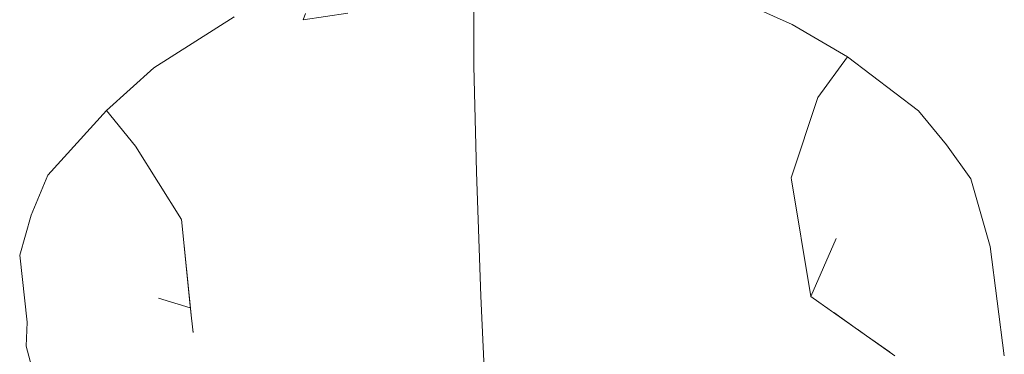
# Model space of a CAD drawing. Header units: millimetres. Extents: x 0 to 650, y -1 to 707.
# Tile 278 of 348: x 484.04 to 488.24, y 460.56 to 461.98. Entities that reach past the tile are written whole.
import ezdxf
from ezdxf.xclip import XClip

# ---------------------------------------------------------------- set-up
doc = ezdxf.new("R2010")
doc.units = ezdxf.units.MM
doc.header["$MEASUREMENT"] = 0
doc.header["$XCLIPFRAME"] = 0
doc.linetypes.add('Wipeout_Contour', pattern=[1000, 0, -1000])
doc.layers.add('Interior - Mobiliário .ARQ', color=7, linetype='Continuous')

# ---------------------------------------------------------------- blocks, each defined once
blk = doc.blocks.new('Desenho_5_5', base_point=(26.0927, 442.8059))
at = {"color": 254, "linetype": 'Wipeout_Contour', "lineweight": 0, "ltscale": 2681.31775}
blk.add_wipeout([(485.2643, 462.0103), (485.2454, 461.9827), (485.4364, 462.0108), (485.3023, 462.0113)], dxfattribs=at).dxf.layer = 'Interior - Mobiliário .ARQ'
at = {"color": 254, "linetype": 'Wipeout_Contour', "lineweight": 0, "ltscale": 2012.830097}
blk.add_wipeout([(487.5187, 461.0494), (487.3275, 461.3082), (487.4106, 460.8021)], dxfattribs=at).dxf.layer = 'Interior - Mobiliário .ARQ'
at = {"color": 254, "linetype": 'Wipeout_Contour', "lineweight": 0, "ltscale": 2674.862605}
blk.add_wipeout([(484.7265, 461.1303), (484.6596, 460.9383), (484.7633, 460.7579), (484.7568, 460.8234)], dxfattribs=at).dxf.layer = 'Interior - Mobiliário .ARQ'
at = {"color": 254, "linetype": 'Wipeout_Contour', "lineweight": 0, "ltscale": 2003.858739}
blk.add_wipeout([(484.1772, 460.1669), (484.2105, 460.26), (484.0678, 460.6921)], dxfattribs=at).dxf.layer = 'Interior - Mobiliário .ARQ'
at = {"color": 254, "linetype": 'Wipeout_Contour', "lineweight": 0, "ltscale": 2013.739054}
blk.add_wipeout([(487.5677, 461.4766), (487.4413, 461.6508), (487.3275, 461.3082)], dxfattribs=at).dxf.layer = 'Interior - Mobiliário .ARQ'
at = {"color": 254, "linetype": 'Wipeout_Contour', "lineweight": 0, "ltscale": 2007.174349}
blk.add_wipeout([(484.7265, 461.1303), (484.5296, 461.4426), (484.4551, 461.265)], dxfattribs=at).dxf.layer = 'Interior - Mobiliário .ARQ'
at = {"color": 254, "linetype": 'Wipeout_Contour', "lineweight": 0, "ltscale": 2004.938954}
blk.add_wipeout([(484.0678, 460.6921), (484.063, 460.5906), (484.1772, 460.1669)], dxfattribs=at).dxf.layer = 'Interior - Mobiliário .ARQ'
at = {"color": 254, "linetype": 'Wipeout_Contour', "lineweight": 0, "ltscale": 2004.531968}
blk.add_wipeout([(484.417, 460.6783), (484.2105, 460.26), (484.5072, 460.3442)], dxfattribs=at).dxf.layer = 'Interior - Mobiliário .ARQ'
at = {"color": 254, "linetype": 'Wipeout_Contour', "lineweight": 0, "ltscale": 2013.476701}
blk.add_wipeout([(487.7297, 461.2033), (487.5677, 461.4766), (487.3275, 461.3082)], dxfattribs=at).dxf.layer = 'Interior - Mobiliário .ARQ'
at = {"color": 254, "linetype": 'Wipeout_Contour', "lineweight": 0, "ltscale": 2006.878346}
blk.add_wipeout([(484.7265, 461.1303), (484.4551, 461.265), (484.403, 461.0295)], dxfattribs=at).dxf.layer = 'Interior - Mobiliário .ARQ'
at = {"color": 254, "linetype": 'Wipeout_Contour', "lineweight": 0, "ltscale": 2005.189807}
blk.add_wipeout([(484.417, 460.6783), (484.0678, 460.6921), (484.2105, 460.26)], dxfattribs=at).dxf.layer = 'Interior - Mobiliário .ARQ'
at = {"color": 254, "linetype": 'Wipeout_Contour', "lineweight": 0, "ltscale": 2004.952241}
blk.add_wipeout([(484.5072, 460.3442), (484.72, 460.346), (484.6669, 460.6556)], dxfattribs=at).dxf.layer = 'Interior - Mobiliário .ARQ'
at = {"layer": 'Interior - Mobiliário .ARQ', "color": 7, "linetype": 'Continuous', "lineweight": 0}
blk.add_line((484.1772, 460.1669), (484.063, 460.5906), dxfattribs=at)
at = {"color": 254, "linetype": 'Wipeout_Contour', "lineweight": 0, "ltscale": 2013.381147}
blk.add_wipeout([(487.3275, 461.3082), (487.5187, 461.0494), (487.7297, 461.2033)], dxfattribs=at).dxf.layer = 'Interior - Mobiliário .ARQ'
at = {"color": 254, "linetype": 'Wipeout_Contour', "lineweight": 0, "ltscale": 2006.375681}
blk.add_wipeout([(484.403, 461.0295), (484.6596, 460.9383), (484.7265, 461.1303)], dxfattribs=at).dxf.layer = 'Interior - Mobiliário .ARQ'
at = {"color": 254, "linetype": 'Wipeout_Contour', "lineweight": 0, "ltscale": 2005.881686}
blk.add_wipeout([(484.417, 460.6783), (484.5072, 460.3442), (484.6669, 460.6556)], dxfattribs=at).dxf.layer = 'Interior - Mobiliário .ARQ'
at = {"color": 254, "linetype": 'Wipeout_Contour', "lineweight": 0, "ltscale": 2674.325909}
blk.add_wipeout([(484.9929, 460.5752), (484.72, 460.346), (485.0827, 460.3283), (485.0659, 460.5274)], dxfattribs=at).dxf.layer = 'Interior - Mobiliário .ARQ'
at = {"color": 254, "linetype": 'Wipeout_Contour', "lineweight": 0, "ltscale": 2014.564784}
blk.add_wipeout([(487.5677, 461.4766), (487.7297, 461.2033), (487.9902, 461.449)], dxfattribs=at).dxf.layer = 'Interior - Mobiliário .ARQ'
at = {"color": 254, "linetype": 'Wipeout_Contour', "lineweight": 0, "ltscale": 2006.378312}
blk.add_wipeout([(484.403, 461.0295), (484.4551, 461.265), (484.1564, 461.32)], dxfattribs=at).dxf.layer = 'Interior - Mobiliário .ARQ'
at = {"color": 254, "linetype": 'Wipeout_Contour', "lineweight": 0, "ltscale": 2683.377017}
blk.add_wipeout([(487.5187, 461.0494), (487.4106, 460.8021), (487.4759, 460.7561), (487.6444, 460.8746)], dxfattribs=at).dxf.layer = 'Interior - Mobiliário .ARQ'
at = {"color": 254, "linetype": 'Wipeout_Contour', "lineweight": 0, "ltscale": 2006.38249}
blk.add_wipeout([(484.6285, 460.7953), (484.7637, 460.753), (484.6596, 460.9383)], dxfattribs=at).dxf.layer = 'Interior - Mobiliário .ARQ'
at = {"color": 254, "linetype": 'Wipeout_Contour', "lineweight": 0, "ltscale": 3344.477769}
blk.add_wipeout([(484.6669, 460.6556), (484.72, 460.346), (484.9929, 460.5752), (484.8856, 460.6088), (484.7756, 460.6478)], dxfattribs=at).dxf.layer = 'Interior - Mobiliário .ARQ'
at = {"color": 254, "linetype": 'Wipeout_Contour', "lineweight": 0, "ltscale": 2014.206149}
blk.add_wipeout([(487.9902, 461.449), (487.8702, 461.5942), (487.5677, 461.4766)], dxfattribs=at).dxf.layer = 'Interior - Mobiliário .ARQ'
at = {"color": 254, "linetype": 'Wipeout_Contour', "lineweight": 0, "ltscale": 2006.186774}
blk.add_wipeout([(484.1564, 461.32), (484.0847, 461.1481), (484.403, 461.0295)], dxfattribs=at).dxf.layer = 'Interior - Mobiliário .ARQ'
at = {"color": 254, "linetype": 'Wipeout_Contour', "lineweight": 0, "ltscale": 2013.182742}
blk.add_wipeout([(487.7297, 461.2033), (487.5187, 461.0494), (487.6444, 460.8746)], dxfattribs=at).dxf.layer = 'Interior - Mobiliário .ARQ'
at = {"color": 254, "linetype": 'Wipeout_Contour', "lineweight": 0, "ltscale": 2005.826321}
blk.add_wipeout([(484.6669, 460.6556), (484.7756, 460.6483), (484.774, 460.6613)], dxfattribs=at).dxf.layer = 'Interior - Mobiliário .ARQ'
at = {"color": 254, "linetype": 'Wipeout_Contour', "lineweight": 0, "ltscale": 2014.530743}
blk.add_wipeout([(487.8702, 461.5942), (487.5667, 461.8243), (487.4413, 461.6508)], dxfattribs=at).dxf.layer = 'Interior - Mobiliário .ARQ'
at = {"color": 254, "linetype": 'Wipeout_Contour', "lineweight": 0, "ltscale": 2006.810011}
blk.add_wipeout([(484.5296, 461.4426), (484.4055, 461.5947), (484.1564, 461.32)], dxfattribs=at).dxf.layer = 'Interior - Mobiliário .ARQ'
at = {"color": 254, "linetype": 'Wipeout_Contour', "lineweight": 0, "ltscale": 2013.411797}
blk.add_wipeout([(487.6444, 460.8746), (487.8312, 461.0136), (487.7297, 461.2033)], dxfattribs=at).dxf.layer = 'Interior - Mobiliário .ARQ'
at = {"color": 254, "linetype": 'Wipeout_Contour', "lineweight": 0, "ltscale": 2006.508011}
blk.add_wipeout([(484.6596, 460.9383), (484.403, 461.0295), (484.3994, 460.8598)], dxfattribs=at).dxf.layer = 'Interior - Mobiliário .ARQ'
at = {"color": 254, "linetype": 'Wipeout_Contour', "lineweight": 0, "ltscale": 2014.585973}
blk.add_wipeout([(487.4413, 461.6508), (487.5677, 461.4766), (487.8702, 461.5942)], dxfattribs=at).dxf.layer = 'Interior - Mobiliário .ARQ'
at = {"color": 254, "linetype": 'Wipeout_Contour', "lineweight": 0, "ltscale": 2006.428099}
blk.add_wipeout([(484.1564, 461.32), (484.4551, 461.265), (484.5296, 461.4426)], dxfattribs=at).dxf.layer = 'Interior - Mobiliário .ARQ'
at = {"color": 254, "linetype": 'Wipeout_Contour', "lineweight": 0, "ltscale": 2014.450595}
blk.add_wipeout([(487.8312, 461.0136), (488.094, 461.3036), (487.9902, 461.449)], dxfattribs=at).dxf.layer = 'Interior - Mobiliário .ARQ'
at = {"color": 254, "linetype": 'Wipeout_Contour', "lineweight": 0, "ltscale": 2005.874258}
blk.add_wipeout([(484.3994, 460.8598), (484.6285, 460.7953), (484.6596, 460.9383)], dxfattribs=at).dxf.layer = 'Interior - Mobiliário .ARQ'
at = {"color": 254, "linetype": 'Wipeout_Contour', "lineweight": 0, "ltscale": 2014.423447}
blk.add_wipeout([(487.1779, 461.8248), (487.4413, 461.6508), (487.5667, 461.8243)], dxfattribs=at).dxf.layer = 'Interior - Mobiliário .ARQ'
at = {"color": 254, "linetype": 'Wipeout_Contour', "lineweight": 0, "ltscale": 2007.871763}
blk.add_wipeout([(484.766, 461.6769), (484.4055, 461.5947), (484.5296, 461.4426)], dxfattribs=at).dxf.layer = 'Interior - Mobiliário .ARQ'
at = {"color": 254, "linetype": 'Wipeout_Contour', "lineweight": 0, "ltscale": 2014.115015}
blk.add_wipeout([(487.9902, 461.449), (487.7297, 461.2033), (487.8312, 461.0136)], dxfattribs=at).dxf.layer = 'Interior - Mobiliário .ARQ'
at = {"color": 254, "linetype": 'Wipeout_Contour', "lineweight": 0, "ltscale": 2005.540745}
blk.add_wipeout([(484.0358, 460.9786), (484.3994, 460.8598), (484.403, 461.0295)], dxfattribs=at).dxf.layer = 'Interior - Mobiliário .ARQ'
at = {"color": 254, "linetype": 'Wipeout_Contour', "lineweight": 0, "ltscale": 3342.999831}
blk.add_wipeout([(484.6285, 460.7953), (484.6669, 460.6556), (484.7728, 460.671), (484.7681, 460.7089), (484.7637, 460.753)], dxfattribs=at).dxf.layer = 'Interior - Mobiliário .ARQ'
at = {"layer": 'Interior - Mobiliário .ARQ', "color": 7, "linetype": 'Continuous', "lineweight": 0}
blk.add_line((487.9902, 461.449), (487.8702, 461.5942), dxfattribs=at)
at = {"color": 254, "linetype": 'Wipeout_Contour', "lineweight": 0, "ltscale": 2013.992453}
blk.add_wipeout([(487.9235, 460.809), (488.1762, 461.0151), (488.094, 461.3036)], dxfattribs=at).dxf.layer = 'Interior - Mobiliário .ARQ'
at = {"color": 254, "linetype": 'Wipeout_Contour', "lineweight": 0, "ltscale": 2005.856512}
blk.add_wipeout([(484.403, 461.0295), (484.0847, 461.1481), (484.0358, 460.9786)], dxfattribs=at).dxf.layer = 'Interior - Mobiliário .ARQ'
at = {"color": 254, "linetype": 'Wipeout_Contour', "lineweight": 0, "ltscale": 2005.806675}
blk.add_wipeout([(484.3994, 460.8598), (484.417, 460.6783), (484.6669, 460.6556)], dxfattribs=at).dxf.layer = 'Interior - Mobiliário .ARQ'
at = {"color": 254, "linetype": 'Wipeout_Contour', "lineweight": 0, "ltscale": 4683.080817}
blk.add_wipeout([(485.3844, 460.7703), (484.7681, 460.7089), (484.8856, 460.6088), (484.9929, 460.5752), (485.0659, 460.5274), (485.0725, 460.4495), (485.4674, 460.1128)], dxfattribs=at).dxf.layer = 'Interior - Mobiliário .ARQ'
at = {"layer": 'Interior - Mobiliário .ARQ', "color": 7, "linetype": 'Continuous', "lineweight": 0}
blk.add_line((484.1564, 461.32), (484.0847, 461.1481), dxfattribs=at)
at = {"color": 254, "linetype": 'Wipeout_Contour', "lineweight": 0, "ltscale": 2007.736905}
blk.add_wipeout([(485.2044, 461.4148), (484.7265, 461.1303), (485.3844, 460.7703)], dxfattribs=at).dxf.layer = 'Interior - Mobiliário .ARQ'
at = {"color": 254, "linetype": 'Wipeout_Contour', "lineweight": 0, "ltscale": 2013.97341}
blk.add_wipeout([(488.094, 461.3036), (487.8312, 461.0136), (487.9235, 460.809)], dxfattribs=at).dxf.layer = 'Interior - Mobiliário .ARQ'
at = {"color": 254, "linetype": 'Wipeout_Contour', "lineweight": 0, "ltscale": 2005.862474}
blk.add_wipeout([(484.6669, 460.6556), (484.6285, 460.7953), (484.3994, 460.8598)], dxfattribs=at).dxf.layer = 'Interior - Mobiliário .ARQ'
at = {"color": 254, "linetype": 'Wipeout_Contour', "lineweight": 0, "ltscale": 2006.528832}
blk.add_wipeout([(484.7681, 460.7089), (484.7756, 460.6478), (484.8856, 460.6088)], dxfattribs=at).dxf.layer = 'Interior - Mobiliário .ARQ'
at = {"layer": 'Interior - Mobiliário .ARQ', "color": 7, "linetype": 'Continuous', "lineweight": 0}
blk.add_line((487.9902, 461.449), (488.094, 461.3036), dxfattribs=at)
at = {"color": 254, "linetype": 'Wipeout_Contour', "lineweight": 0, "ltscale": 2007.130708}
blk.add_wipeout([(485.3844, 460.7703), (484.7265, 461.1303), (484.7681, 460.7089)], dxfattribs=at).dxf.layer = 'Interior - Mobiliário .ARQ'
at = {"color": 254, "linetype": 'Wipeout_Contour', "lineweight": 0, "ltscale": 2013.213092}
blk.add_wipeout([(488.0241, 460.4308), (488.2364, 460.5489), (488.1762, 461.0151)], dxfattribs=at).dxf.layer = 'Interior - Mobiliário .ARQ'
at = {"color": 254, "linetype": 'Wipeout_Contour', "lineweight": 0, "ltscale": 2004.733817}
blk.add_wipeout([(484.0678, 460.6921), (484.417, 460.6783), (484.3994, 460.8598)], dxfattribs=at).dxf.layer = 'Interior - Mobiliário .ARQ'
at = {"layer": 'Interior - Mobiliário .ARQ', "color": 7, "linetype": 'Continuous', "lineweight": 0}
for p, q in [((484.7637, 460.753), (484.6285, 460.7953)), ((484.7756, 460.6483), (484.7681, 460.7089))]:
    blk.add_line(p, q, dxfattribs=at)
at = {"color": 254, "linetype": 'Wipeout_Contour', "lineweight": 0, "ltscale": 2013.701781}
blk.add_wipeout([(488.1762, 461.0151), (487.9235, 460.809), (488.0241, 460.4308)], dxfattribs=at).dxf.layer = 'Interior - Mobiliário .ARQ'
at = {"color": 254, "linetype": 'Wipeout_Contour', "lineweight": 0, "ltscale": 2005.639395}
blk.add_wipeout([(484.3994, 460.8598), (484.0358, 460.9786), (484.0678, 460.6921)], dxfattribs=at).dxf.layer = 'Interior - Mobiliário .ARQ'
at = {"color": 254, "linetype": 'Wipeout_Contour', "lineweight": 0, "ltscale": 2008.27289}
blk.add_wipeout([(486.0034, 460.8026), (485.3844, 460.7703), (486.0336, 460.1504)], dxfattribs=at).dxf.layer = 'Interior - Mobiliário .ARQ'
at = {"layer": 'Interior - Mobiliário .ARQ', "color": 7, "linetype": 'Continuous', "lineweight": 0}
for p, q in [((488.094, 461.3036), (488.1762, 461.0151)), ((484.0847, 461.1481), (484.0358, 460.9786)), ((488.1762, 461.0151), (488.2364, 460.5489)), ((484.0358, 460.9786), (484.0678, 460.6921)), ((484.063, 460.5906), (484.0678, 460.6921))]:
    blk.add_line(p, q, dxfattribs=at)
at = {"color": 254, "linetype": 'Wipeout_Contour', "lineweight": 0, "ltscale": 2009.29215}
blk.add_wipeout([(485.9849, 461.3341), (485.2044, 461.4148), (486.0034, 460.8026)], dxfattribs=at).dxf.layer = 'Interior - Mobiliário .ARQ'
at = {"color": 254, "linetype": 'Wipeout_Contour', "lineweight": 0, "ltscale": 2013.056766}
blk.add_wipeout([(487.9235, 460.809), (487.8312, 461.0136), (487.6444, 460.8746)], dxfattribs=at).dxf.layer = 'Interior - Mobiliário .ARQ'
at = {"color": 254, "linetype": 'Wipeout_Contour', "lineweight": 0, "ltscale": 2007.393834}
blk.add_wipeout([(485.3844, 460.7703), (485.4674, 460.1128), (486.0336, 460.1504)], dxfattribs=at).dxf.layer = 'Interior - Mobiliário .ARQ'
at = {"color": 254, "linetype": 'Wipeout_Contour', "lineweight": 0, "ltscale": 2008.450167}
blk.add_wipeout([(485.2044, 461.4148), (485.3844, 460.7703), (486.0034, 460.8026)], dxfattribs=at).dxf.layer = 'Interior - Mobiliário .ARQ'
at = {"color": 254, "linetype": 'Wipeout_Contour', "lineweight": 0, "ltscale": 2013.296166}
blk.add_wipeout([(487.6444, 460.8746), (487.6992, 460.7023), (487.9235, 460.809)], dxfattribs=at).dxf.layer = 'Interior - Mobiliário .ARQ'
at = {"color": 254, "linetype": 'Wipeout_Contour', "lineweight": 0, "ltscale": 2009.122742}
blk.add_wipeout([(485.2044, 461.4148), (485.2897, 461.7416), (484.9487, 461.828)], dxfattribs=at).dxf.layer = 'Interior - Mobiliário .ARQ'
at = {"color": 254, "linetype": 'Wipeout_Contour', "lineweight": 0, "ltscale": 2012.596682}
blk.add_wipeout([(487.8271, 460.3574), (488.0241, 460.4308), (487.9235, 460.809)], dxfattribs=at).dxf.layer = 'Interior - Mobiliário .ARQ'
at = {"color": 254, "linetype": 'Wipeout_Contour', "lineweight": 0, "ltscale": 2008.832047}
blk.add_wipeout([(484.9487, 461.828), (484.766, 461.6769), (485.2044, 461.4148)], dxfattribs=at).dxf.layer = 'Interior - Mobiliário .ARQ'
at = {"color": 254, "linetype": 'Wipeout_Contour', "lineweight": 0, "ltscale": 4025.744153}
blk.add_wipeout([(487.9235, 460.809), (487.6992, 460.7023), (487.7513, 460.5616), (487.7695, 460.5488), (487.7596, 460.5392), (487.8271, 460.3574)], dxfattribs=at).dxf.layer = 'Interior - Mobiliário .ARQ'
at = {"color": 254, "linetype": 'Wipeout_Contour', "lineweight": 0, "ltscale": 2008.470386}
blk.add_wipeout([(484.9487, 461.828), (484.6076, 461.778), (484.4055, 461.5947)], dxfattribs=at).dxf.layer = 'Interior - Mobiliário .ARQ'
at = {"color": 254, "linetype": 'Wipeout_Contour', "lineweight": 0, "ltscale": 2010.362003}
blk.add_wipeout([(485.2044, 461.4148), (485.9731, 461.7849), (485.2897, 461.7416)], dxfattribs=at).dxf.layer = 'Interior - Mobiliário .ARQ'
at = {"color": 254, "linetype": 'Wipeout_Contour', "lineweight": 0, "ltscale": 2682.936898}
blk.add_wipeout([(487.6444, 460.8746), (487.5075, 460.7337), (487.6063, 460.664), (487.6992, 460.7023)], dxfattribs=at).dxf.layer = 'Interior - Mobiliário .ARQ'
at = {"color": 254, "linetype": 'Wipeout_Contour', "lineweight": 0, "ltscale": 2008.004942}
blk.add_wipeout([(484.4055, 461.5947), (484.766, 461.6769), (484.9487, 461.828)], dxfattribs=at).dxf.layer = 'Interior - Mobiliário .ARQ'
at = {"color": 254, "linetype": 'Wipeout_Contour', "lineweight": 0, "ltscale": 2009.466771}
blk.add_wipeout([(485.2044, 461.4148), (485.9849, 461.3341), (485.9731, 461.7849)], dxfattribs=at).dxf.layer = 'Interior - Mobiliário .ARQ'
at = {"color": 254, "linetype": 'Wipeout_Contour', "lineweight": 0, "ltscale": 2012.506927}
blk.add_wipeout([(487.4759, 460.7561), (487.5075, 460.7337), (487.6444, 460.8746)], dxfattribs=at).dxf.layer = 'Interior - Mobiliário .ARQ'
at = {"color": 254, "linetype": 'Wipeout_Contour', "lineweight": 0, "ltscale": 2012.564306}
blk.add_wipeout([(487.6992, 460.7023), (487.6616, 460.625), (487.7513, 460.5616)], dxfattribs=at).dxf.layer = 'Interior - Mobiliário .ARQ'
at = {"layer": 'Interior - Mobiliário .ARQ', "color": 7, "linetype": 'Continuous', "lineweight": 0}
blk.add_line((484.1564, 461.32), (484.4055, 461.5947), dxfattribs=at)
at = {"color": 254, "linetype": 'Wipeout_Contour', "lineweight": 0, "ltscale": 2008.307417}
blk.add_wipeout([(484.9506, 461.9943), (484.6076, 461.778), (484.9487, 461.828)], dxfattribs=at).dxf.layer = 'Interior - Mobiliário .ARQ'
at = {"color": 254, "linetype": 'Wipeout_Contour', "lineweight": 0, "ltscale": 2007.375924}
blk.add_wipeout([(484.766, 461.6769), (484.5296, 461.4426), (484.7265, 461.1303)], dxfattribs=at).dxf.layer = 'Interior - Mobiliário .ARQ'
at = {"color": 254, "linetype": 'Wipeout_Contour', "lineweight": 0, "ltscale": 2012.438655}
blk.add_wipeout([(487.6992, 460.7023), (487.6063, 460.664), (487.6616, 460.625)], dxfattribs=at).dxf.layer = 'Interior - Mobiliário .ARQ'
at = {"layer": 'Interior - Mobiliário .ARQ', "color": 7, "linetype": 'Continuous', "lineweight": 0}
for p, q in [((484.4055, 461.5947), (484.6076, 461.778)), ((484.5296, 461.4426), (484.4055, 461.5947))]:
    blk.add_line(p, q, dxfattribs=at)
at = {"color": 254, "linetype": 'Wipeout_Contour', "lineweight": 0, "ltscale": 2010.107524}
blk.add_wipeout([(484.9487, 461.828), (485.2454, 461.9827), (484.9506, 461.9943)], dxfattribs=at).dxf.layer = 'Interior - Mobiliário .ARQ'
at = {"color": 254, "linetype": 'Wipeout_Contour', "lineweight": 0, "ltscale": 2008.353944}
blk.add_wipeout([(484.7265, 461.1303), (485.2044, 461.4148), (484.766, 461.6769)], dxfattribs=at).dxf.layer = 'Interior - Mobiliário .ARQ'
at = {"color": 254, "linetype": 'Wipeout_Contour', "lineweight": 0, "ltscale": 2012.259661}
blk.add_wipeout([(487.4798, 460.3681), (487.7695, 460.5488), (487.4106, 460.8021)], dxfattribs=at).dxf.layer = 'Interior - Mobiliário .ARQ'
at = {"layer": 'Interior - Mobiliário .ARQ', "color": 7, "linetype": 'Continuous', "lineweight": 0}
for p, q in [((484.7265, 461.1303), (484.5296, 461.4426)), ((484.7681, 460.7089), (484.7265, 461.1303))]:
    blk.add_line(p, q, dxfattribs=at)
at = {"color": 254, "linetype": 'Wipeout_Contour', "lineweight": 0, "ltscale": 2009.159262}
blk.add_wipeout([(485.2454, 461.9827), (484.9487, 461.828), (485.2897, 461.7416)], dxfattribs=at).dxf.layer = 'Interior - Mobiliário .ARQ'
at = {"color": 254, "linetype": 'Wipeout_Contour', "lineweight": 0, "ltscale": 2012.217262}
blk.add_wipeout([(487.3275, 461.3082), (487.2687, 460.8313), (487.4106, 460.8021)], dxfattribs=at).dxf.layer = 'Interior - Mobiliário .ARQ'
at = {"color": 254, "linetype": 'Wipeout_Contour', "lineweight": 0, "ltscale": 2010.47073}
blk.add_wipeout([(485.2897, 461.7416), (485.4364, 462.0108), (485.2454, 461.9827)], dxfattribs=at).dxf.layer = 'Interior - Mobiliário .ARQ'
at = {"color": 254, "linetype": 'Wipeout_Contour', "lineweight": 0, "ltscale": 2011.138087}
blk.add_wipeout([(487.229, 460.2454), (487.4798, 460.3681), (487.4106, 460.8021)], dxfattribs=at).dxf.layer = 'Interior - Mobiliário .ARQ'
at = {"color": 254, "linetype": 'Wipeout_Contour', "lineweight": 0, "ltscale": 4018.983031}
blk.add_wipeout([(485.0397, 462.0554), (484.9506, 461.9943), (485.2454, 461.9827), (485.2501, 462.0059), (485.1473, 462.002), (485.052, 462.0388)], dxfattribs=at).dxf.layer = 'Interior - Mobiliário .ARQ'
at = {"color": 254, "linetype": 'Wipeout_Contour', "lineweight": 0, "ltscale": 4693.700084}
blk.add_wipeout([(485.494, 462.0133), (485.4364, 462.0108), (485.9731, 461.7849), (485.9728, 462.0345), (485.8676, 462.0257), (485.7282, 462.0092), (485.5171, 462.0124)], dxfattribs=at).dxf.layer = 'Interior - Mobiliário .ARQ'
at = {"color": 254, "linetype": 'Wipeout_Contour', "lineweight": 0, "ltscale": 2012.171628}
blk.add_wipeout([(487.229, 460.2454), (487.4106, 460.8021), (487.2687, 460.8313)], dxfattribs=at).dxf.layer = 'Interior - Mobiliário .ARQ'
at = {"layer": 'Interior - Mobiliário .ARQ', "color": 7, "linetype": 'Continuous', "lineweight": 0}
for p, q in [((484.6076, 461.778), (484.9506, 461.9943)), ((485.2454, 461.9827), (485.2545, 462.0098)), ((487.4106, 460.8021), (487.5187, 461.0494)), ((487.4106, 460.8021), (487.7695, 460.5488))]:
    blk.add_line(p, q, dxfattribs=at)
at = {"color": 254, "linetype": 'Wipeout_Contour', "lineweight": 0, "ltscale": 2010.367946}
blk.add_wipeout([(485.4364, 462.0108), (485.2897, 461.7416), (485.9731, 461.7849)], dxfattribs=at).dxf.layer = 'Interior - Mobiliário .ARQ'
at = {"color": 254, "linetype": 'Wipeout_Contour', "lineweight": 0, "ltscale": 2010.23192}
blk.add_wipeout([(486.6171, 460.8157), (486.599, 460.1545), (487.229, 460.2454)], dxfattribs=at).dxf.layer = 'Interior - Mobiliário .ARQ'
at = {"layer": 'Interior - Mobiliário .ARQ', "color": 7, "linetype": 'Continuous', "lineweight": 0}
blk.add_line((485.2454, 461.9827), (485.4364, 462.0108), dxfattribs=at)
at = {"color": 254, "linetype": 'Wipeout_Contour', "lineweight": 0, "ltscale": 2011.096405}
blk.add_wipeout([(487.2687, 460.8313), (486.6171, 460.8157), (487.229, 460.2454)], dxfattribs=at).dxf.layer = 'Interior - Mobiliário .ARQ'
at = {"color": 254, "linetype": 'Wipeout_Contour', "lineweight": 0, "ltscale": 2011.484278}
blk.add_wipeout([(486.6171, 460.8157), (487.2687, 460.8313), (486.7873, 461.5111)], dxfattribs=at).dxf.layer = 'Interior - Mobiliário .ARQ'
at = {"color": 254, "linetype": 'Wipeout_Contour', "lineweight": 0, "ltscale": 2012.348271}
blk.add_wipeout([(487.3275, 461.3082), (486.7873, 461.5111), (487.2687, 460.8313)], dxfattribs=at).dxf.layer = 'Interior - Mobiliário .ARQ'
at = {"color": 254, "linetype": 'Wipeout_Contour', "lineweight": 0, "ltscale": 2008.737061}
blk.add_wipeout([(486.599, 460.1545), (486.0034, 460.8026), (486.0336, 460.1504)], dxfattribs=at).dxf.layer = 'Interior - Mobiliário .ARQ'
at = {"color": 254, "linetype": 'Wipeout_Contour', "lineweight": 0, "ltscale": 2009.619779}
blk.add_wipeout([(486.6171, 460.8157), (486.0034, 460.8026), (486.599, 460.1545)], dxfattribs=at).dxf.layer = 'Interior - Mobiliário .ARQ'
at = {"color": 254, "linetype": 'Wipeout_Contour', "lineweight": 0, "ltscale": 2010.011635}
blk.add_wipeout([(485.9849, 461.3341), (486.0034, 460.8026), (486.6171, 460.8157)], dxfattribs=at).dxf.layer = 'Interior - Mobiliário .ARQ'
at = {"color": 254, "linetype": 'Wipeout_Contour', "lineweight": 0, "ltscale": 2011.013281}
blk.add_wipeout([(486.7873, 461.5111), (485.9849, 461.3341), (486.6171, 460.8157)], dxfattribs=at).dxf.layer = 'Interior - Mobiliário .ARQ'
at = {"layer": 'Interior - Mobiliário .ARQ', "color": 7, "linetype": 'Continuous', "lineweight": 0}
blk.add_line((486.0034, 460.8026), (486.0336, 460.1504), dxfattribs=at)
at = {"color": 254, "linetype": 'Wipeout_Contour', "lineweight": 0, "ltscale": 2013.486937}
blk.add_wipeout([(486.6714, 461.8094), (486.7873, 461.5111), (487.1779, 461.8248)], dxfattribs=at).dxf.layer = 'Interior - Mobiliário .ARQ'
at = {"color": 254, "linetype": 'Wipeout_Contour', "lineweight": 0, "ltscale": 2013.063424}
blk.add_wipeout([(487.1779, 461.8248), (486.9933, 461.9405), (486.6714, 461.8094)], dxfattribs=at).dxf.layer = 'Interior - Mobiliário .ARQ'
at = {"color": 254, "linetype": 'Wipeout_Contour', "lineweight": 0, "ltscale": 2013.873209}
blk.add_wipeout([(486.9933, 461.9405), (487.1779, 461.8248), (487.5667, 461.8243)], dxfattribs=at).dxf.layer = 'Interior - Mobiliário .ARQ'
at = {"color": 254, "linetype": 'Wipeout_Contour', "lineweight": 0, "ltscale": 2012.033813}
blk.add_wipeout([(486.6714, 461.8094), (485.9731, 461.7849), (485.9849, 461.3341)], dxfattribs=at).dxf.layer = 'Interior - Mobiliário .ARQ'
at = {"color": 254, "linetype": 'Wipeout_Contour', "lineweight": 0, "ltscale": 2014.461998}
blk.add_wipeout([(487.5667, 461.8243), (487.3315, 461.962), (486.9933, 461.9405)], dxfattribs=at).dxf.layer = 'Interior - Mobiliário .ARQ'
at = {"color": 254, "linetype": 'Wipeout_Contour', "lineweight": 0, "ltscale": 2011.431059}
blk.add_wipeout([(486.6714, 461.8094), (485.9849, 461.3341), (486.7873, 461.5111)], dxfattribs=at).dxf.layer = 'Interior - Mobiliário .ARQ'
at = {"layer": 'Interior - Mobiliário .ARQ', "color": 7, "linetype": 'Continuous', "lineweight": 0}
for p, q in [((487.8702, 461.5942), (487.5667, 461.8243)), ((486.0034, 460.8026), (485.9849, 461.3341))]:
    blk.add_line(p, q, dxfattribs=at)
at = {"color": 254, "linetype": 'Wipeout_Contour', "lineweight": 0, "ltscale": 2014.262102}
blk.add_wipeout([(486.882, 462.0414), (487.3315, 461.962), (487.0432, 462.0919)], dxfattribs=at).dxf.layer = 'Interior - Mobiliário .ARQ'
at = {"color": 254, "linetype": 'Wipeout_Contour', "lineweight": 0, "ltscale": 2013.009362}
blk.add_wipeout([(486.7873, 461.5111), (487.3275, 461.3082), (487.4413, 461.6508)], dxfattribs=at).dxf.layer = 'Interior - Mobiliário .ARQ'
at = {"layer": 'Interior - Mobiliário .ARQ', "color": 7, "linetype": 'Continuous', "lineweight": 0}
blk.add_line((487.4106, 460.8021), (487.3275, 461.3082), dxfattribs=at)
at = {"color": 254, "linetype": 'Wipeout_Contour', "lineweight": 0, "ltscale": 2685.574009}
blk.add_wipeout([(486.832, 462.0257), (486.9933, 461.9405), (487.3315, 461.962), (486.882, 462.0414)], dxfattribs=at).dxf.layer = 'Interior - Mobiliário .ARQ'
at = {"layer": 'Interior - Mobiliário .ARQ', "color": 7, "linetype": 'Continuous', "lineweight": 0}
blk.add_line((487.3315, 461.962), (487.0432, 462.0919), dxfattribs=at)
at = {"color": 254, "linetype": 'Wipeout_Contour', "lineweight": 0, "ltscale": 3357.007447}
blk.add_wipeout([(486.7195, 462.0212), (486.6618, 462.0219), (486.9933, 461.9405), (486.8238, 462.0254), (486.7483, 462.0224)], dxfattribs=at).dxf.layer = 'Interior - Mobiliário .ARQ'
at = {"color": 254, "linetype": 'Wipeout_Contour', "lineweight": 0, "ltscale": 2684.908784}
blk.add_wipeout([(486.5472, 462.0212), (486.6714, 461.8094), (486.9933, 461.9405), (486.6618, 462.0219)], dxfattribs=at).dxf.layer = 'Interior - Mobiliário .ARQ'
at = {"color": 254, "linetype": 'Wipeout_Contour', "lineweight": 0, "ltscale": 2011.93352}
blk.add_wipeout([(485.9728, 462.0345), (485.9731, 461.7849), (486.6714, 461.8094)], dxfattribs=at).dxf.layer = 'Interior - Mobiliário .ARQ'
at = {"color": 254, "linetype": 'Wipeout_Contour', "lineweight": 0, "ltscale": 2013.321539}
blk.add_wipeout([(487.4413, 461.6508), (487.1779, 461.8248), (486.7873, 461.5111)], dxfattribs=at).dxf.layer = 'Interior - Mobiliário .ARQ'
at = {"layer": 'Interior - Mobiliário .ARQ', "color": 7, "linetype": 'Continuous', "lineweight": 0}
for p, q in [((487.5667, 461.8243), (487.3315, 461.962)), ((487.4413, 461.6508), (487.5667, 461.8243)), ((485.9849, 461.3341), (485.9731, 461.7849)), ((487.3275, 461.3082), (487.4413, 461.6508))]:
    blk.add_line(p, q, dxfattribs=at)
at = {"color": 254, "linetype": 'Wipeout_Contour', "lineweight": 0, "ltscale": 4696.981065}
blk.add_wipeout([(485.9769, 462.0347), (486.6714, 461.8094), (486.5472, 462.0212), (486.5233, 462.0209), (486.3674, 462.0205), (486.2737, 462.0286), (486.1659, 462.0348)], dxfattribs=at).dxf.layer = 'Interior - Mobiliário .ARQ'
at = {"layer": 'Interior - Mobiliário .ARQ', "color": 7, "linetype": 'Continuous', "lineweight": 0}
blk.add_line((485.9731, 461.7849), (485.9728, 462.0345), dxfattribs=at)

msp = doc.modelspace()

# ---------------------------------------------------------------- block references
at = {"color": 7, "linetype": 'Continuous', "lineweight": 0}
ref = msp.add_blockref('Desenho_5_5', (26.0927, 442.8059), dxfattribs=at)
XClip(ref).set_block_clipping_path([(360.0636904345, 428.2751855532), (639.463055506, 506.7925253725)])

doc.saveas('drawing.dxf')
